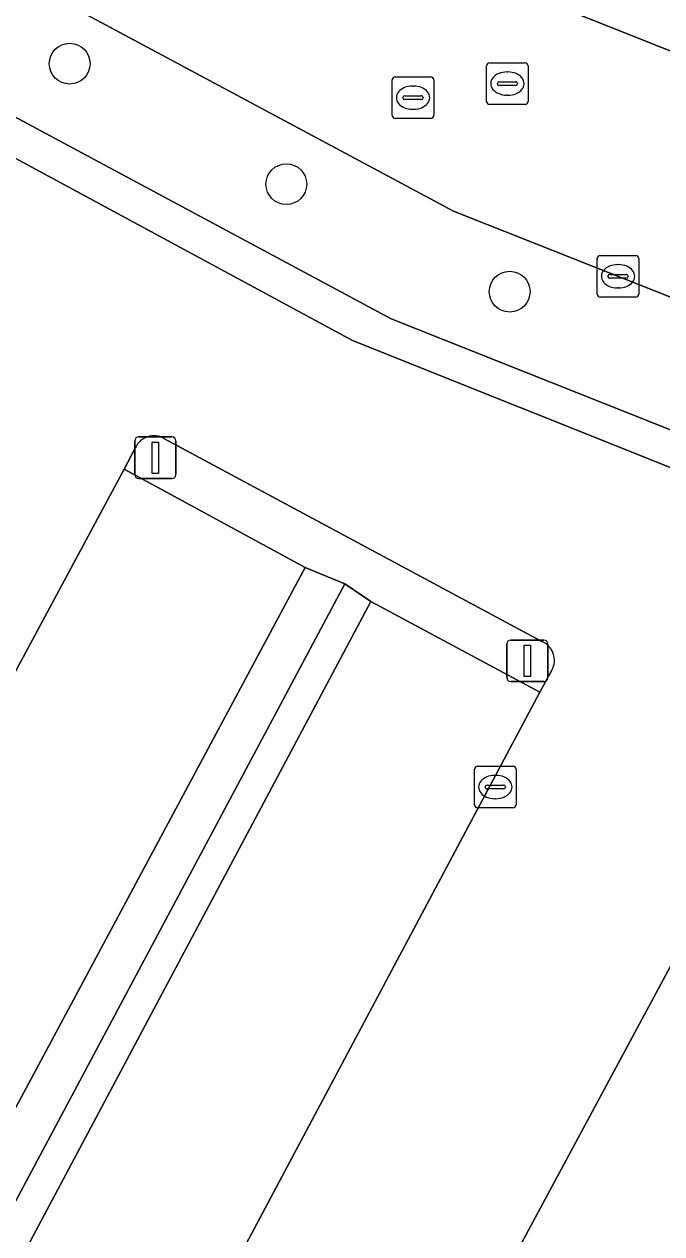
# Model space of a CAD drawing. Extents: x 159489 to 160304, y 383825 to 384531.
# Drawn here: x 159898.81 to 159914.13, y 384037.79 to 384066.85 of the extents above; entities that cross this region are included whole.
import ezdxf

# ---------------------------------------------------------------- set-up
doc = ezdxf.new("R2010")
doc.units = 0
for name, color, linetype in [('IMGEO_Afsluitpaal', 7, 'Continuous'), ('IMGEO_Boom', 7, 'Continuous'), ('IMGEO_Groenvoorziening', 7, 'Continuous'), ('IMGEO_Haag', 7, 'Continuous'), ('IMGEO_Kolk', 7, 'Continuous'), ('IMGEO_Muur', 7, 'Continuous'), ('IMGEO_Parkeervlak_open', 7, 'Continuous'), ('IMGEO_Rijbaan_lokaal_gesloten', 7, 'Continuous'), ('IMGEO_Rijbaan_lokaal_open', 7, 'Continuous'), ('IMGEO_Rioolput', 7, 'Continuous'), ('IMGEO_Verkeerseiland_open', 7, 'Continuous'), ('IMGEO_Voetgangersgebied_gesloten', 7, 'Continuous'), ('IMGEO_Voetpad_open', 7, 'Continuous')]:
    doc.layers.add(name, color=color, linetype=linetype)

msp = doc.modelspace()

# ---------------------------------------------------------------- linework, layer by layer
at = {"layer": 'IMGEO_Afsluitpaal'}
for p, q in [((159901.566, 384056.929), (159902.356, 384056.929)), ((159902.356, 384056.929), (159901.566, 384056.929)), ((159901.466, 384056.029), (159901.466, 384056.829)), ((159901.466, 384056.829), (159901.466, 384056.029)), ((159902.456, 384056.829), (159902.456, 384056.029)), ((159902.456, 384056.029), (159902.456, 384056.829)), ((159902.356, 384055.929), (159901.566, 384055.929)), ((159901.566, 384055.929), (159902.356, 384055.929)), ((159910.403, 384051.151), (159910.403, 384051.951)), ((159910.403, 384051.951), (159910.403, 384051.151)), ((159910.503, 384052.051), (159911.293, 384052.051)), ((159911.293, 384052.051), (159910.503, 384052.051)), ((159911.393, 384051.951), (159911.393, 384051.151)), ((159911.393, 384051.151), (159911.393, 384051.951)), ((159911.293, 384051.051), (159910.503, 384051.051)), ((159910.503, 384051.051), (159911.293, 384051.051))]:
    msp.add_line(p, q, dxfattribs=at)
for points in [[(159901.886, 384056.804), (159902.036, 384056.804), (159902.036, 384056.054), (159901.886, 384056.054), (159901.886, 384056.804)], [(159910.823, 384051.926), (159910.973, 384051.926), (159910.973, 384051.176), (159910.823, 384051.176), (159910.823, 384051.926)]]:
    msp.add_lwpolyline(points, dxfattribs=at)
for centre, start, end in [((159901.566, 384056.829), 90, 180), ((159901.566, 384056.829), 90, 180), ((159902.356, 384056.829), 0, 90), ((159902.356, 384056.829), 360, 90), ((159901.566, 384056.029), 180, 270), ((159901.566, 384056.029), 180, 270), ((159902.356, 384056.029), 270, 0), ((159902.356, 384056.029), 270, 0), ((159910.503, 384051.951), 90, 180), ((159910.503, 384051.951), 90, 180), ((159911.293, 384051.951), 0, 90), ((159911.293, 384051.951), 360, 90), ((159910.503, 384051.151), 180, 270), ((159910.503, 384051.151), 180, 270), ((159911.293, 384051.151), 270, 0), ((159911.293, 384051.151), 270, 0)]:
    msp.add_arc(centre, 0.1, start, end, dxfattribs=at)
at = {"layer": 'IMGEO_Boom'}
for centre in [(159899.903, 384065.897), (159905.109, 384063.003), (159910.475, 384060.42)]:
    msp.add_circle(centre, 0.489, dxfattribs=at)
at = {"layer": 'IMGEO_Groenvoorziening'}
for points in [[(159907.63, 384059.764), (159897.125, 384065.394), (159896.701, 384064.643), (159906.699, 384059.247), (159930.832, 384049.607), (159950.655, 384041.723), (159949.785, 384039.937), (159953.879, 384037.932), (159954.146, 384038.516), (159950.785, 384040.101), (159951.788, 384042.173), (159942.119, 384046.056)], [(159885.273, 384015.958), (159886.261, 384015.431), (159906.514, 384053.402), (159905.563, 384053.792)]]:
    msp.add_lwpolyline(points, close=True, dxfattribs=at)
for points in [[(159911.249, 384052.014), (159902.169, 384056.896)], [(159901.483, 384056.673), (159901.215, 384056.154), (159905.563, 384053.792), (159906.514, 384053.402), (159907.141, 384052.98), (159911.198, 384050.796), (159911.49, 384051.326)]]:
    msp.add_lwpolyline(points, dxfattribs=at)
for centre, start, end in [((159901.929, 384056.469), 60.6203, 155.3956), ((159911.061, 384051.562), 331.19, 67.4197)]:
    msp.add_arc(centre, 0.49, start, end, dxfattribs=at)
at = {"layer": 'IMGEO_Haag'}
msp.add_lwpolyline([(159907.63, 384059.764), (159897.125, 384065.394), (159896.701, 384064.643), (159906.699, 384059.247), (159930.832, 384049.607), (159950.655, 384041.723), (159949.785, 384039.937), (159953.879, 384037.932), (159954.146, 384038.516), (159950.785, 384040.101), (159951.788, 384042.173), (159942.119, 384046.056)], close=True, dxfattribs=at)
for points in [[(159911.249, 384052.014), (159902.169, 384056.896)], [(159901.483, 384056.673), (159901.215, 384056.154), (159905.563, 384053.792), (159906.514, 384053.402), (159907.141, 384052.98), (159911.198, 384050.796), (159911.49, 384051.326)]]:
    msp.add_lwpolyline(points, dxfattribs=at)
for centre, start, end in [((159901.929, 384056.469), 60.6203, 155.3956), ((159911.061, 384051.562), 331.19, 67.4197)]:
    msp.add_arc(centre, 0.49, start, end, dxfattribs=at)
at = {"layer": 'IMGEO_Kolk'}
for p, q in [((159912.578, 384060.363), (159912.578, 384061.215)), ((159912.653, 384061.289), (159913.505, 384061.289)), ((159913.579, 384061.215), (159913.579, 384060.363)), ((159913.066, 384061.069), (159913.091, 384061.069)), ((159912.837, 384060.783), (159912.837, 384060.795)), ((159913.275, 384060.746), (159912.877, 384060.746)), ((159912.88, 384060.832), (159913.278, 384060.832)), ((159913.321, 384060.795), (159913.321, 384060.783)), ((159913.089, 384060.509), (159913.064, 384060.509)), ((159913.505, 384060.289), (159912.653, 384060.289)), ((159909.704, 384049.019), (159910.556, 384049.019)), ((159909.629, 384048.093), (159909.629, 384048.945)), ((159910.117, 384048.799), (159910.142, 384048.799)), ((159910.63, 384048.945), (159910.63, 384048.093)), ((159909.888, 384048.513), (159909.888, 384048.525)), ((159910.326, 384048.476), (159909.928, 384048.476)), ((159909.931, 384048.562), (159910.329, 384048.562)), ((159910.372, 384048.525), (159910.372, 384048.513)), ((159910.14, 384048.239), (159910.115, 384048.239)), ((159910.556, 384048.019), (159909.704, 384048.019))]:
    msp.add_line(p, q, dxfattribs=at)
for points in [[(159912.578, 384060.363), (159912.578, 384061.215)], [(159912.653, 384061.289), (159913.505, 384061.289)], [(159913.579, 384061.215), (159913.579, 384060.363)], [(159913.505, 384060.289), (159912.653, 384060.289)], [(159909.704, 384049.019), (159910.556, 384049.019)], [(159909.629, 384048.093), (159909.629, 384048.945)], [(159910.63, 384048.945), (159910.63, 384048.093)], [(159910.556, 384048.019), (159909.704, 384048.019)]]:
    msp.add_lwpolyline(points, dxfattribs=at)
for centre, radius, start, end in [((159912.655, 384061.213), 0.0765, 91.552, 178.448), ((159912.655, 384061.213), 0.0765, 91.552, 178.448), ((159913.503, 384061.213), 0.0765, 1.552, 88.448), ((159913.503, 384061.213), 0.0765, 1.552, 88.448), ((159912.877, 384060.792), 0.0403, 85.8775, 175.7526), ((159912.874, 384060.782), 0.0366, 178.938, 274.7102), ((159913.278, 384060.789), 0.043, 264.8664, 352.4533), ((159913.282, 384060.794), 0.0386, 1.7309, 96.639), ((159912.655, 384060.365), 0.0765, 181.552, 268.448), ((159912.655, 384060.365), 0.0765, 181.552, 268.448), ((159913.503, 384060.365), 0.0765, 271.552, 358.448), ((159913.503, 384060.365), 0.0765, 271.552, 358.448), ((159909.706, 384048.943), 0.0765, 91.552, 178.448), ((159909.706, 384048.943), 0.0765, 91.552, 178.448), ((159910.554, 384048.943), 0.0765, 1.552, 88.448), ((159910.554, 384048.943), 0.0765, 1.552, 88.448), ((159909.928, 384048.522), 0.0403, 85.8775, 175.7526), ((159909.925, 384048.512), 0.0366, 178.938, 274.7102), ((159910.329, 384048.519), 0.043, 264.8664, 352.4533), ((159910.333, 384048.524), 0.0386, 1.7309, 96.639), ((159909.706, 384048.095), 0.0765, 181.552, 268.448), ((159909.706, 384048.095), 0.0765, 181.552, 268.448), ((159910.554, 384048.095), 0.0765, 271.552, 358.448), ((159910.554, 384048.095), 0.0765, 271.552, 358.448)]:
    msp.add_arc(centre, radius, start, end, dxfattribs=at)
for centre, major_axis, ratio, start_param, end_param in [((159913.065, 384060.789), (-0.387, 0.002), 0.722429, 4.712389, 7.853982), ((159913.09, 384060.789), (-0.39, 0.002), 0.717154, 1.570796, 4.712389), ((159910.116, 384048.519), (-0.387, 0.002), 0.722429, 4.712389, 7.853982), ((159910.141, 384048.519), (-0.39, 0.002), 0.717154, 1.570796, 4.712389)]:
    msp.add_ellipse(centre, major_axis=major_axis, ratio=ratio, start_param=start_param, end_param=end_param, dxfattribs=at)
at = {"layer": 'IMGEO_Muur'}
msp.add_lwpolyline([(159930.832, 384049.607), (159906.699, 384059.247), (159896.701, 384064.643)], dxfattribs=at)
at = {"layer": 'IMGEO_Parkeervlak_open'}
for points in [[(159905.563, 384053.792), (159901.215, 384056.154), (159880.872, 384018.31), (159885.273, 384015.958)], [(159911.198, 384050.796), (159907.141, 384052.98), (159886.149, 384013.563), (159890.211, 384011.382)], [(159895.667, 384009.533), (159899.779, 384007.334), (159921.324, 384047.373), (159917.224, 384049.574)]]:
    msp.add_lwpolyline(points, close=True, dxfattribs=at)
at = {"layer": 'IMGEO_Rijbaan_lokaal_gesloten'}
msp.add_lwpolyline([(159920.135, 384063.9), (159911.385, 384067.372), (159902.185, 384072.3), (159900.235, 384073.345), (159859.316, 384095.263), (159856.746, 384096.64), (159854.136, 384091.803), (159909.127, 384062.354), (159956.89, 384043.441)], dxfattribs=at)
at = {"layer": 'IMGEO_Rijbaan_lokaal_open'}
for points in [[(159924.166, 383992.613), (159924.407, 383993.048), (159924.848, 383992.806), (159949.785, 384039.937), (159950.655, 384041.723), (159930.832, 384049.607), (159906.699, 384059.247), (159896.701, 384064.643), (159897.125, 384065.394), (159895.181, 384066.435), (159894.767, 384065.643), (159861.826, 384083.349), (159860.731, 384081.261), (159820.795, 384009.203), (159827.743, 384004.781), (159829.246, 384003.895), (159829.923, 384003.496), (159832.481, 384002.124)], [(159902.169, 384056.896), (159911.249, 384052.014)], [(159879.758, 384016.219), (159880.872, 384018.31), (159901.215, 384056.154), (159901.483, 384056.673)], [(159911.49, 384051.326), (159911.198, 384050.796), (159890.211, 384011.382), (159889.932, 384010.824)], [(159894.915, 384008.147), (159895.667, 384009.533), (159917.224, 384049.574), (159917.918, 384050.878)]]:
    msp.add_lwpolyline(points, dxfattribs=at)
for centre, start, end in [((159901.929, 384056.469), 60.6203, 155.3956), ((159911.061, 384051.562), 331.19, 67.4197)]:
    msp.add_arc(centre, 0.49, start, end, dxfattribs=at)
at = {"layer": 'IMGEO_Rioolput'}
for p, q in [((159909.995, 384065.918), (159910.847, 384065.918)), ((159907.727, 384065.58), (159908.579, 384065.58)), ((159909.92, 384064.992), (159909.92, 384065.844)), ((159910.408, 384065.698), (159910.433, 384065.698)), ((159910.921, 384065.844), (159910.921, 384064.992)), ((159907.652, 384064.654), (159907.652, 384065.506)), ((159908.14, 384065.36), (159908.165, 384065.36)), ((159908.653, 384065.506), (159908.653, 384064.654)), ((159910.179, 384065.412), (159910.179, 384065.424)), ((159910.617, 384065.375), (159910.219, 384065.375)), ((159910.222, 384065.461), (159910.62, 384065.461)), ((159910.663, 384065.424), (159910.663, 384065.412)), ((159907.911, 384065.074), (159907.911, 384065.086)), ((159908.349, 384065.037), (159907.951, 384065.037)), ((159907.954, 384065.123), (159908.352, 384065.123)), ((159908.395, 384065.086), (159908.395, 384065.074)), ((159910.431, 384065.138), (159910.406, 384065.138)), ((159908.163, 384064.8), (159908.138, 384064.8)), ((159910.847, 384064.918), (159909.995, 384064.918)), ((159908.579, 384064.58), (159907.727, 384064.58))]:
    msp.add_line(p, q, dxfattribs=at)
for points in [[(159909.995, 384065.918), (159910.847, 384065.918)], [(159907.727, 384065.58), (159908.579, 384065.58)], [(159909.92, 384064.992), (159909.92, 384065.844)], [(159910.921, 384065.844), (159910.921, 384064.992)], [(159907.652, 384064.654), (159907.652, 384065.506)], [(159908.653, 384065.506), (159908.653, 384064.654)], [(159910.847, 384064.918), (159909.995, 384064.918)], [(159908.579, 384064.58), (159907.727, 384064.58)]]:
    msp.add_lwpolyline(points, dxfattribs=at)
for centre, radius, start, end in [((159909.997, 384065.842), 0.0765, 91.552, 178.448), ((159909.997, 384065.842), 0.0765, 91.552, 178.448), ((159910.845, 384065.842), 0.0765, 1.552, 88.448), ((159910.845, 384065.842), 0.0765, 1.552, 88.448), ((159907.729, 384065.504), 0.0765, 91.552, 178.448), ((159907.729, 384065.504), 0.0765, 91.552, 178.448), ((159908.577, 384065.504), 0.0765, 1.552, 88.448), ((159908.577, 384065.504), 0.0765, 1.552, 88.448), ((159910.219, 384065.421), 0.0403, 85.8775, 175.7526), ((159910.216, 384065.411), 0.0366, 178.938, 274.7102), ((159910.62, 384065.418), 0.043, 264.8664, 352.4533), ((159910.624, 384065.423), 0.0386, 1.7309, 96.639), ((159907.951, 384065.083), 0.0403, 85.8775, 175.7526), ((159907.948, 384065.073), 0.0366, 178.938, 274.7102), ((159908.352, 384065.08), 0.043, 264.8664, 352.4533), ((159908.356, 384065.085), 0.0386, 1.7309, 96.639), ((159909.997, 384064.994), 0.0765, 181.552, 268.448), ((159909.997, 384064.994), 0.0765, 181.552, 268.448), ((159910.845, 384064.994), 0.0765, 271.552, 358.448), ((159910.845, 384064.994), 0.0765, 271.552, 358.448), ((159907.729, 384064.656), 0.0765, 181.552, 268.448), ((159907.729, 384064.656), 0.0765, 181.552, 268.448), ((159908.577, 384064.656), 0.0765, 271.552, 358.448), ((159908.577, 384064.656), 0.0765, 271.552, 358.448)]:
    msp.add_arc(centre, radius, start, end, dxfattribs=at)
for centre, major_axis, ratio, start_param, end_param in [((159910.407, 384065.418), (-0.387, 0.002), 0.722429, 4.712389, 7.853982), ((159910.432, 384065.418), (-0.39, 0.002), 0.717154, 1.570796, 4.712389), ((159908.139, 384065.08), (-0.387, 0.002), 0.722429, 4.712389, 7.853982), ((159908.164, 384065.08), (-0.39, 0.002), 0.717154, 1.570796, 4.712389)]:
    msp.add_ellipse(centre, major_axis=major_axis, ratio=ratio, start_param=start_param, end_param=end_param, dxfattribs=at)
at = {"layer": 'IMGEO_Verkeerseiland_open'}
msp.add_lwpolyline([(159886.149, 384013.563), (159907.141, 384052.98), (159906.514, 384053.402), (159886.261, 384015.431), (159885.435, 384013.882)], close=True, dxfattribs=at)
at = {"layer": 'IMGEO_Voetgangersgebied_gesloten'}
msp.add_lwpolyline([(159909.959, 384072.229), (159906.352, 384074.165), (159905.689, 384074.538), (159903.921, 384075.532), (159902.893, 384073.618), (159902.185, 384072.3), (159911.385, 384067.372), (159920.135, 384063.9), (159925.487, 384093.814), (159925.758, 384094.623), (159941.364, 384123.56)], dxfattribs=at)
at = {"layer": 'IMGEO_Voetpad_open'}
for points in [[(159854.136, 384091.803), (159852.694, 384089.13), (159855.048, 384087.89), (159855.881, 384087.451), (159852.176, 384080.661), (159853.355, 384080.02), (159853.831, 384079.76), (159856.005, 384083.747), (159860.731, 384081.261), (159861.826, 384083.349), (159857.071, 384085.929), (159857.441, 384086.608), (159895.181, 384066.435), (159897.125, 384065.394), (159907.63, 384059.764), (159942.119, 384046.056), (159951.788, 384042.173), (159950.785, 384040.101), (159954.146, 384038.516), (159953.879, 384037.932), (159941.724, 384014.992), (159928.944, 383990.885), (159928.493, 383990.017)], [(159956.89, 384043.441), (159909.127, 384062.354), (159854.136, 384091.803)]]:
    msp.add_lwpolyline(points, dxfattribs=at)

doc.saveas('drawing.dxf')
